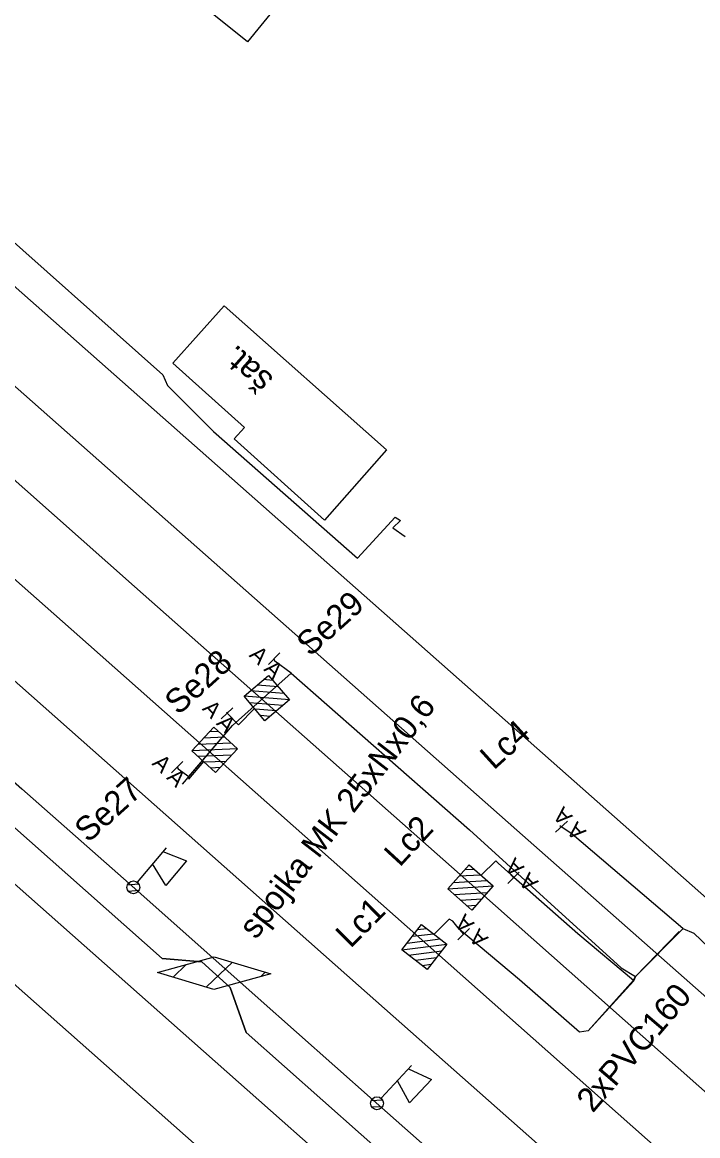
# Model space of a CAD drawing. Extents: x -496570 to -495506, y -1089156 to -1088046.
# Drawn here: x -496309.2 to -496267.2, y -1088354.3 to -1088285 of the extents above; entities that cross this region are included whole.
import ezdxf

# ---------------------------------------------------------------- set-up
doc = ezdxf.new("R2010")
doc.units = 0
for name, color, linetype in [('14', 7, 'Continuous'), ('15', 7, 'Continuous'), ('20', 7, 'Continuous'), ('39', 7, 'Continuous'), ('54', 7, 'Continuous'), ('PŘÍSTUPOVÉ_CESTY', 7, 'Continuous'), ('PŮVODNÍ_NÁVRH', 7, 'Continuous'), ('SEE', 7, 'Continuous')]:
    doc.layers.add(name, color=color, linetype=linetype)

msp = doc.modelspace()

# ---------------------------------------------------------------- linework, layer by layer
at = {"layer": '14'}
for points in [[(-496500.326, -1088150.883), (-496478.319, -1088170.391), (-496459.205, -1088187.309), (-496440.603, -1088203.768), (-496419.398, -1088222.532), (-496401.337, -1088238.524), (-496381.863, -1088255.763), (-496363.496, -1088272.022), (-496344.908, -1088288.479), (-496325.602, -1088305.577), (-496305.115, -1088323.698), (-496285.279, -1088341.274), (-496267.778, -1088356.78), (-496248.642, -1088373.733), (-496220.391, -1088398.759), (-496201.351, -1088415.62), (-496182.974, -1088431.889), (-496164.259, -1088448.462), (-496145.687, -1088464.902), (-496132.984, -1088476.226), (-496115.09, -1088492.058), (-496092.682, -1088511.89), (-496073.961, -1088528.378)], [(-496111.45, -1088501.61), (-496112.796, -1088500.414), (-496116.847, -1088496.777), (-496137.726, -1088478.277), (-496158.004, -1088460.314), (-496179.39, -1088441.364), (-496198.571, -1088424.361), (-496223.52, -1088402.267), (-496247.329, -1088381.198), (-496269.626, -1088361.454), (-496288.304, -1088344.927), (-496319.947, -1088316.905), (-496344.485, -1088295.207), (-496348.139, -1088291.966), (-496366.841, -1088275.405), (-496385.169, -1088259.187), (-496404.395, -1088242.153), (-496422.154, -1088226.434), (-496443.818, -1088207.26), (-496462.548, -1088190.678), (-496481.576, -1088173.849), (-496503.417, -1088154.088)], [(-496036.118, -1088555.5), (-496048.975, -1088544.1), (-496066.196, -1088528.906), (-496086.152, -1088511.349), (-496104.929, -1088494.746), (-496123.588, -1088478.229), (-496142.293, -1088461.701), (-496160.965, -1088445.175), (-496179.891, -1088428.396), (-496198.214, -1088412.189), (-496217.292, -1088395.311), (-496245.811, -1088370.064), (-496264.918, -1088353.145), (-496281.988, -1088338.018), (-496302.247, -1088320.079), (-496322.57, -1088302.076), (-496341.966, -1088284.907), (-496360.552, -1088268.447), (-496378.713, -1088252.378), (-496398.4, -1088234.928), (-496416.447, -1088218.945), (-496437.668, -1088200.162), (-496456.103, -1088183.845), (-496474.042, -1088168.071)], [(-496082.486, -1088502.043), (-496098.63, -1088487.696), (-496117.358, -1088471.138), (-496136.056, -1088454.602), (-496154.785, -1088438.063), (-496173.551, -1088421.521), (-496192.303, -1088405.013), (-496211.05, -1088388.494), (-496229.814, -1088371.969), (-496241.71, -1088361.483), (-496259.312, -1088345.98), (-496335.952, -1088278.18), (-496354.664, -1088261.608), (-496372.853, -1088245.502), (-496392.083, -1088228.459), (-496410.817, -1088211.882), (-496431.795, -1088193.31), (-496448.334, -1088178.663)], [(-496465.102, -1088201.03), (-496456.086, -1088209.031), (-496439.8, -1088223.453), (-496418.031, -1088242.716), (-496400.164, -1088258.552), (-496382.525, -1088274.174), (-496378.001, -1088278.141), (-496364.605, -1088290.03), (-496358.266, -1088295.605), (-496338.75, -1088312.899), (-496318.462, -1088330.866), (-496297.237, -1088349.647), (-496278.02, -1088366.672), (-496252.626, -1088389.158), (-496233.92, -1088405.779), (-496222.755, -1088415.674), (-496210.969, -1088426.126), (-496208.778, -1088428.033)], [(-496419.776, -1088210.17), (-496413.73, -1088215.561), (-496395.384, -1088231.799), (-496375.938, -1088249.024), (-496357.661, -1088265.193), (-496339.088, -1088281.642), (-496320.817, -1088297.785), (-496278.447, -1088335.251), (-496262.212, -1088349.594), (-496242.734, -1088366.795), (-496214.147, -1088392.048), (-496195.339, -1088408.643), (-496176.8, -1088425.002), (-496157.997, -1088441.59), (-496139.148, -1088458.239), (-496120.509, -1088474.69), (-496101.775, -1088491.246), (-496088.913, -1088502.664), (-496081.326, -1088509.353), (-496072.768, -1088516.905)], [(-496238.055, -1088408.352), (-496252.739, -1088395.349), (-496269.088, -1088380.829), (-496284.933, -1088366.798), (-496289.774, -1088362.518), (-496304.914, -1088349.103), (-496331.751, -1088325.354), (-496382.404, -1088280.635)]]:
    msp.add_lwpolyline(points, dxfattribs=at)
msp.add_spline([(-496300.313, -1088378.173), (-496303.924, -1088375.986), (-496314.684, -1088369.445), (-496325.128, -1088362.908), (-496333.397, -1088357.203), (-496344.314, -1088348.841)], degree=3, dxfattribs=at)
at = {"layer": '15'}
for p, q in [((-496293.638, -1088325.925), (-496294.215, -1088325.878)), ((-496292.951, -1088326.734), (-496295.023, -1088326.565)), ((-496293.295, -1088326.329), (-496294.619, -1088326.221)), ((-496292.608, -1088327.138), (-496295.427, -1088326.908)), ((-496293.012, -1088327.481), (-496295.084, -1088327.312)), ((-496293.417, -1088327.824), (-496294.741, -1088327.716)), ((-496293.821, -1088328.167), (-496294.397, -1088328.12)), ((-496297.02, -1088329.109), (-496297.598, -1088329.132)), ((-496296.239, -1088329.827), (-496298.316, -1088329.913)), ((-496296.63, -1088329.468), (-496297.957, -1088329.522)), ((-496295.849, -1088330.187), (-496298.675, -1088330.302)), ((-496296.209, -1088330.576), (-496298.286, -1088330.662)), ((-496296.568, -1088330.967), (-496297.895, -1088331.021)), ((-496296.927, -1088331.357), (-496297.505, -1088331.38)), ((-496281.7, -1088337.703), (-496281.122, -1088337.668)), ((-496282.403, -1088338.497), (-496280.328, -1088338.372)), ((-496282.051, -1088338.099), (-496280.726, -1088338.02)), ((-496282.755, -1088338.893), (-496279.932, -1088338.723)), ((-496282.358, -1088339.245), (-496280.283, -1088339.12)), ((-496281.961, -1088339.597), (-496280.635, -1088339.517)), ((-496281.564, -1088339.949), (-496280.987, -1088339.914)), ((-496284.956, -1088341.857), (-496283.638, -1088341.693)), ((-496284.63, -1088341.439), (-496284.056, -1088341.367)), ((-496285.607, -1088342.695), (-496282.801, -1088342.344)), ((-496285.282, -1088342.276), (-496283.219, -1088342.019)), ((-496285.189, -1088343.02), (-496283.126, -1088342.762)), ((-496284.77, -1088343.346), (-496283.452, -1088343.181)), ((-496284.351, -1088343.671), (-496283.778, -1088343.6))]:
    msp.add_line(p, q, dxfattribs=at)
for points in [[(-496294.133, -1088328.432), (-496295.427, -1088326.908), (-496293.903, -1088325.613), (-496292.608, -1088327.138)], [(-496294.133, -1088328.432), (-496295.427, -1088326.908), (-496293.903, -1088325.613), (-496292.608, -1088327.138)], [(-496297.205, -1088331.658), (-496298.675, -1088330.302), (-496297.32, -1088328.831), (-496295.849, -1088330.187)], [(-496297.205, -1088331.658), (-496298.675, -1088330.302), (-496297.32, -1088328.831), (-496295.849, -1088330.187)], [(-496281.428, -1088337.397), (-496279.932, -1088338.723), (-496281.258, -1088340.22), (-496282.755, -1088338.893)], [(-496281.428, -1088337.397), (-496279.932, -1088338.723), (-496281.258, -1088340.22), (-496282.755, -1088338.893)], [(-496284.379, -1088341.116), (-496282.801, -1088342.344), (-496284.029, -1088343.923), (-496285.607, -1088342.695)], [(-496284.379, -1088341.116), (-496282.801, -1088342.344), (-496284.029, -1088343.923), (-496285.607, -1088342.695)]]:
    msp.add_lwpolyline(points, close=True, dxfattribs=at)
for points in [[(-496294.133, -1088328.432), (-496295.427, -1088326.908), (-496293.903, -1088325.613), (-496292.608, -1088327.138), (-496294.133, -1088328.432)], [(-496294.133, -1088328.432), (-496295.427, -1088326.908), (-496293.903, -1088325.613), (-496292.608, -1088327.138), (-496294.133, -1088328.432)], [(-496297.205, -1088331.658), (-496298.675, -1088330.302), (-496297.32, -1088328.831), (-496295.849, -1088330.187), (-496297.205, -1088331.658)], [(-496297.205, -1088331.658), (-496298.675, -1088330.302), (-496297.32, -1088328.831), (-496295.849, -1088330.187), (-496297.205, -1088331.658)], [(-496281.428, -1088337.397), (-496279.932, -1088338.723), (-496281.258, -1088340.22), (-496282.755, -1088338.893), (-496281.428, -1088337.397)], [(-496281.428, -1088337.397), (-496279.932, -1088338.723), (-496281.258, -1088340.22), (-496282.755, -1088338.893), (-496281.428, -1088337.397)], [(-496284.379, -1088341.116), (-496282.801, -1088342.344), (-496284.029, -1088343.923), (-496285.607, -1088342.695), (-496284.379, -1088341.116)], [(-496284.379, -1088341.116), (-496282.801, -1088342.344), (-496284.029, -1088343.923), (-496285.607, -1088342.695), (-496284.379, -1088341.116)]]:
    msp.add_lwpolyline(points, dxfattribs=at)
at = {"layer": '20'}
for p, q in [((-496293.905, -1088324.931), (-496293.215, -1088324.209)), ((-496296.852, -1088328.314), (-496296.128, -1088327.626)), ((-496299.951, -1088331.686), (-496299.249, -1088330.974)), ((-496275.31, -1088334.694), (-496276.05, -1088335.366)), ((-496278.3, -1088337.873), (-496279.02, -1088338.567)), ((-496281.41, -1088341.373), (-496282.13, -1088342.067))]:
    msp.add_line(p, q, dxfattribs=at)
at = {"layer": '39'}
for points in [[(-496312.479, -1088268.372), (-496309.984, -1088265.171), (-496290.696, -1088280.604), (-496295.221, -1088286.171), (-496303.69, -1088279.36), (-496301.745, -1088276.917), (-496312.479, -1088268.372)], [(-496299.87, -1088306.17), (-496296.67, -1088302.603), (-496286.559, -1088311.573), (-496290.43, -1088315.946), (-496296.044, -1088310.897), (-496295.404, -1088310.186), (-496299.87, -1088306.17)]]:
    msp.add_lwpolyline(points, dxfattribs=at)
at = {"layer": '54'}
for p, q in [((-496278.83, -1088338), (-496278.66, -1088338.22)), ((-496282.02, -1088341.44), (-496281.77, -1088341.72))]:
    msp.add_line(p, q, dxfattribs=at)
for points in [[(-496433.49, -1088225.14), (-496433.04, -1088225.62), (-496416.56, -1088240.21), (-496398.63, -1088256.07), (-496371.25, -1088279.76), (-496353.65, -1088295.93), (-496335.7, -1088311.84), (-496319.23, -1088326.41), (-496317.95, -1088325.09), (-496317.88, -1088325.11), (-496309.26, -1088332.67), (-496302.22, -1088338.89), (-496294.56, -1088345.71), (-496287.4, -1088352.05), (-496279.7, -1088358.86), (-496274.1, -1088363.82), (-496264.77, -1088372.06), (-496257.24, -1088378.7), (-496256.98, -1088378.95)], [(-496252.528, -1088385.701), (-496270.673, -1088369.666), (-496283.364, -1088358.425), (-496295.304, -1088347.848), (-496296.295, -1088345.046), (-496298.05, -1088343.439), (-496300.521, -1088343.235), (-496321.648, -1088324.528), (-496337.881, -1088310.154), (-496338.669, -1088307.53), (-496339.456, -1088306.765), (-496340.38, -1088305.964), (-496342.857, -1088305.764), (-496354.51, -1088295.443), (-496365.46, -1088285.379), (-496371.11, -1088280.23)], [(-496371.11, -1088280.23), (-496365.46, -1088285.379), (-496354.51, -1088295.443), (-496342.857, -1088305.764), (-496340.38, -1088305.964), (-496338.669, -1088307.53), (-496337.881, -1088310.154), (-496321.648, -1088324.528), (-496300.521, -1088343.235), (-496298.05, -1088343.439), (-496296.295, -1088345.046), (-496295.304, -1088347.848), (-496283.364, -1088358.425), (-496270.673, -1088369.666), (-496252.528, -1088385.701), (-496249.196, -1088385.882), (-496241.162, -1088393.056), (-496240.55, -1088394.77)], [(-496252.528, -1088385.701), (-496270.673, -1088369.666), (-496283.364, -1088358.425), (-496295.304, -1088347.848), (-496296.295, -1088345.046), (-496298.05, -1088343.439), (-496300.521, -1088343.235), (-496321.648, -1088324.528), (-496337.881, -1088310.154), (-496338.669, -1088307.53), (-496339.53, -1088306.668), (-496335.82, -1088302.83), (-496323.03, -1088287.1), (-496324.84, -1088284.59)], [(-496323.03, -1088287.1), (-496312.07, -1088296.62), (-496300.49, -1088306.9), (-496300.2, -1088307.56), (-496297.33, -1088310.44), (-496288.38, -1088318.32), (-496286.02, -1088315.77), (-496285.69, -1088315.98), (-496286.18, -1088316.43), (-496285.4, -1088316.97)], [(-496299.6, -1088331.33), (-496299.53, -1088331.43), (-496298.87, -1088331.91), (-496296.15, -1088328.73), (-496292.5, -1088325.48), (-496293.52, -1088324.73), (-496293.56, -1088324.57)], [(-496292.5, -1088325.48), (-496281.41, -1088335.22), (-496271.96, -1088343.82), (-496271.07, -1088344.35), (-496268.1, -1088341.38)], [(-496296.53, -1088327.88), (-496296.49, -1088327.97), (-496295.77, -1088328.7), (-496294.78, -1088327.67)], [(-496298.87, -1088331.91), (-496298.86, -1088332.08), (-496297.94, -1088330.98)], [(-496268.1, -1088341.38), (-496268.12, -1088341.36), (-496275.01, -1088335.49), (-496275.77, -1088334.97), (-496275.68, -1088335.03)], [(-496280.68, -1088338.06), (-496279.76, -1088337.15), (-496279.61, -1088337.3), (-496278.83, -1088338), (-496274.65, -1088341.69), (-496271.19, -1088344.59), (-496271.184, -1088344.65)], [(-496271.07, -1088344.35), (-496271.184, -1088344.65), (-496274.01, -1088347.74), (-496274.55, -1088347.82), (-496278.29, -1088344.57), (-496282.02, -1088341.44), (-496282.43, -1088340.92), (-496282.66, -1088340.79), (-496283.59, -1088341.73)], [(-496268.12, -1088341.36), (-496267.429, -1088341.653), (-496262.778, -1088346.122), (-496257.386, -1088351.297), (-496256.471, -1088352.204), (-496255.284, -1088353.028), (-496248.381, -1088358.853), (-496235.311, -1088370.408), (-496234.782, -1088371.131), (-496235.293, -1088372.311)]]:
    msp.add_lwpolyline(points, dxfattribs=at)
at = {"layer": 'PŘÍSTUPOVÉ_CESTY'}
for p, q in [((-496300.287, -1088336.344), (-496302.081, -1088338.489)), ((-496300.479, -1088336.574), (-496299.009, -1088337.154)), ((-496300.294, -1088338.687), (-496301.122, -1088337.34)), ((-496299.009, -1088337.154), (-496300.294, -1088338.687)), ((-496302.685, -1088338.648), (-496301.992, -1088338.587)), ((-496302.641, -1088339.046), (-496301.962, -1088338.986)), ((-496285.002, -1088349.892), (-496286.904, -1088351.941)), ((-496285.206, -1088350.112), (-496283.768, -1088350.768)), ((-496285.13, -1088352.232), (-496285.888, -1088350.844)), ((-496283.768, -1088350.768), (-496285.13, -1088352.232)), ((-496287.516, -1088352.069), (-496286.821, -1088352.044)), ((-496287.493, -1088352.469), (-496286.812, -1088352.444))]:
    msp.add_line(p, q, dxfattribs=at)
for centre in [(-496302.32, -1088338.81), (-496302.32, -1088338.81), (-496287.16, -1088352.25), (-496287.16, -1088352.25)]:
    msp.add_circle(centre, 0.401, dxfattribs=at)
at = {"layer": 'PŮVODNÍ_NÁVRH'}
for points in [[(-496248.182, -1088386.654), (-496249.196, -1088385.882), (-496252.528, -1088385.701), (-496270.673, -1088369.666), (-496283.364, -1088358.425), (-496295.304, -1088347.848), (-496296.295, -1088345.046), (-496298.05, -1088343.439), (-496300.521, -1088343.235), (-496321.648, -1088324.528), (-496337.881, -1088310.154), (-496338.669, -1088307.53)], [(-496299.26, -1088332.38), (-496296.15, -1088328.73), (-496292.5, -1088325.48)], [(-496274.01, -1088347.74), (-496271.19, -1088344.59), (-496271.07, -1088344.35), (-496268.35, -1088341.55)]]:
    msp.add_lwpolyline(points, dxfattribs=at)
at = {"layer": 'SEE'}
for p, q in [((-496299.843, -1088344.405), (-496299.035, -1088343.616)), ((-496297.778, -1088345.011), (-496296.161, -1088343.467)), ((-496294.391, -1088344.359), (-496294.096, -1088344.07))]:
    msp.add_line(p, q, dxfattribs=at)
msp.add_lwpolyline([(-496371.11, -1088280.23), (-496365.46, -1088285.379), (-496354.51, -1088295.443), (-496342.857, -1088305.764), (-496340.38, -1088305.964), (-496338.669, -1088307.53), (-496337.881, -1088310.154), (-496321.648, -1088324.528), (-496300.521, -1088343.235), (-496298.05, -1088343.439), (-496296.295, -1088345.046), (-496295.304, -1088347.848), (-496283.364, -1088358.425), (-496270.673, -1088369.666), (-496252.528, -1088385.701)], dxfattribs=at)
msp.add_lwpolyline([(-496371.11, -1088280.23), (-496365.46, -1088285.379), (-496354.51, -1088295.443), (-496342.857, -1088305.764), (-496340.38, -1088305.964), (-496338.669, -1088307.53), (-496337.881, -1088310.154), (-496321.648, -1088324.528), (-496300.521, -1088343.235), (-496298.05, -1088343.439), (-496296.295, -1088345.046), (-496295.304, -1088347.848), (-496283.364, -1088358.425), (-496270.673, -1088369.666), (-496252.528, -1088385.701)], dxfattribs=at)
msp.add_lwpolyline([(-496300.82, -1088344.104), (-496297.284, -1088343.126), (-496293.772, -1088344.184), (-496297.308, -1088345.162)], close=True, dxfattribs=at)

# ---------------------------------------------------------------- texts
at = {"layer": '20'}
for s, height, rotation, p in [('Se29', 1.5, 42.12754, (-496291.319, -1088324.492)), ('Se28', 1.5, 42.12754, (-496299.526, -1088328.134)), ('  A A', 1, 316.3004, (-496295.698, -1088323.886)), ('  A A', 1, 313.54946, (-496298.593, -1088327.185)), ('Lc4', 1.5, 42.12754, (-496279.892, -1088331.547)), ('  A A', 1, 315.46623, (-496301.728, -1088330.615)), ('Se27', 1.5, 42.12754, (-496305.137, -1088336.082)), ('  A A', 1, 132.18852, (-496273.596, -1088335.865)), ('Lc2', 1.5, 47.38456, (-496285.742, -1088337.595)), ('  A A', 1, 133.89404, (-496276.552, -1088338.993)), ('Lc1', 1.5, 44.94179, (-496288.814, -1088342.646)), ('  A A', 1, 133.94381, (-496279.662, -1088342.491))]:
    msp.add_text(s, height=height, rotation=rotation, dxfattribs=at).set_placement(p)
at = {"layer": '39'}
msp.add_text('šat.', height=1.5, rotation=138.51409, dxfattribs=at).set_placement((-496293.528, -1088307.088))
at = {"layer": '54'}
msp.add_text('2xPVC160', height=1.5, rotation=49.48633, dxfattribs=at).set_placement((-496273.727, -1088352.899))
at = {"layer": 'SEE'}
msp.add_text('spojka MK 25xNx0,6', height=1.5, rotation=52.28403, dxfattribs=at).set_placement((-496294.693, -1088342.103))

doc.saveas('drawing.dxf')
